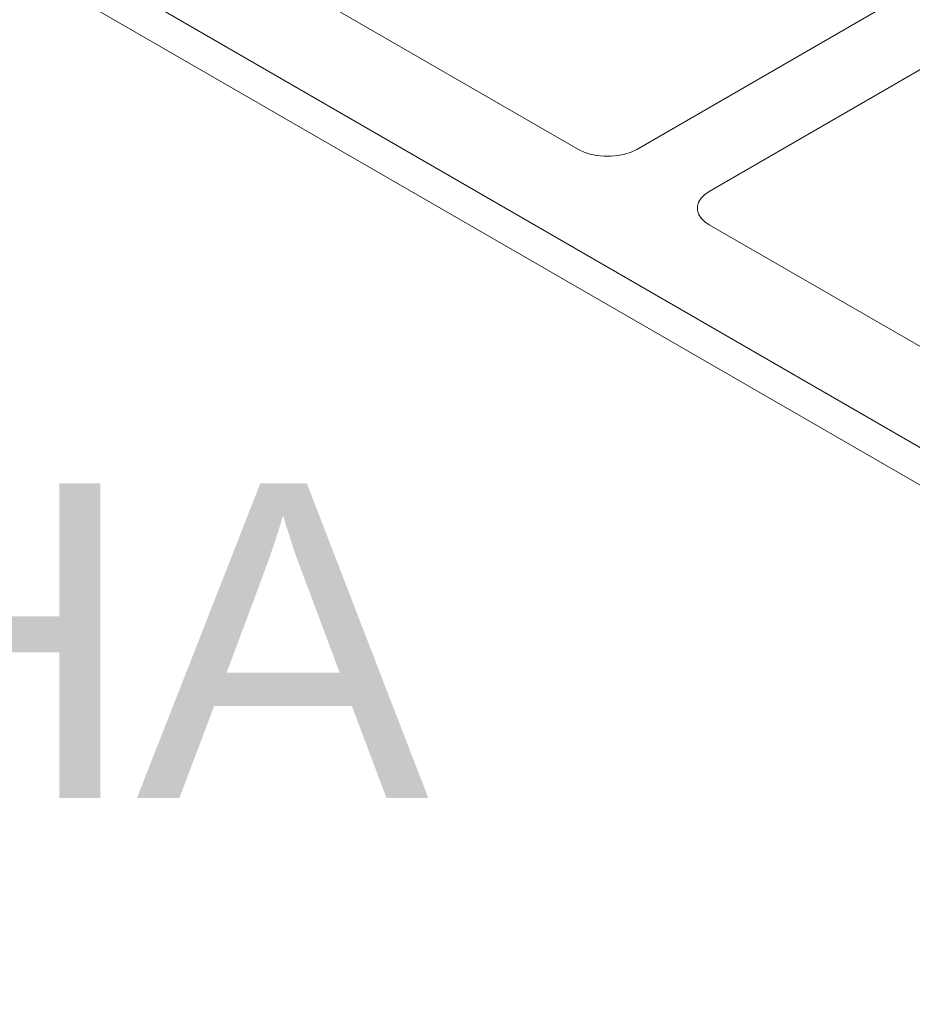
# Model space of a CAD drawing. Header units: millimetres. Extents: x 567 to 934, y -1 to 364.
# Tile 345 of 656: x 733.6 to 734.67, y 7.65 to 8.82. Entities that reach past the tile are written whole.
import ezdxf

# ---------------------------------------------------------------- set-up
doc = ezdxf.new("R2010")
doc.units = ezdxf.units.MM
doc.header["$MEASUREMENT"] = 0
doc.linetypes.add('NULL', pattern=[0])
doc.layers.add('ARQ FINA', color=8, linetype='Continuous')
doc.styles.add('Arial', font='arial.ttf')

msp = doc.modelspace()

# ---------------------------------------------------------------- linework, layer by layer
at = {"layer": 'ARQ FINA', "lineweight": 5}
for p, q in [((732.4922, 9.5258), (735.7484, 7.6458)), ((732.5831, 9.5183), (735.7874, 7.6683)), ((735.0744, 9.09), (734.3383, 8.665)), ((734.4249, 8.615), (735.161, 9.04)), ((734.269, 8.665), (733.657, 9.0183)), ((735.0369, 8.2217), (734.4249, 8.575))]:
    msp.add_line(p, q, dxfattribs=at)
for points in [[(734.269, 8.665), (734.2755, 8.6618), (734.2829, 8.6594), (734.2909, 8.6577), (734.2994, 8.6568), (734.3079, 8.6568), (734.3163, 8.6577), (734.3243, 8.6594), (734.3317, 8.6618), (734.3383, 8.665)], [(734.4249, 8.615), (734.4194, 8.6112), (734.4151, 8.6069), (734.4122, 8.6023), (734.4107, 8.5975), (734.4107, 8.5925), (734.4122, 8.5877), (734.4151, 8.583), (734.4194, 8.5788), (734.4249, 8.575)]]:
    msp.add_lwpolyline(points, dxfattribs=at)

# ---------------------------------------------------------------- texts
at = {"layer": 'ARQ FINA', "linetype": 'NULL', "lineweight": 5, "insert": (731.7337, 7.8865), "char_height": 0.375, "width": 4.716082, "attachment_point": 7, "line_spacing_factor": 0.6, "style": 'Arial'}
msp.add_mtext('COZINHA', dxfattribs=at)

doc.saveas('drawing.dxf')
